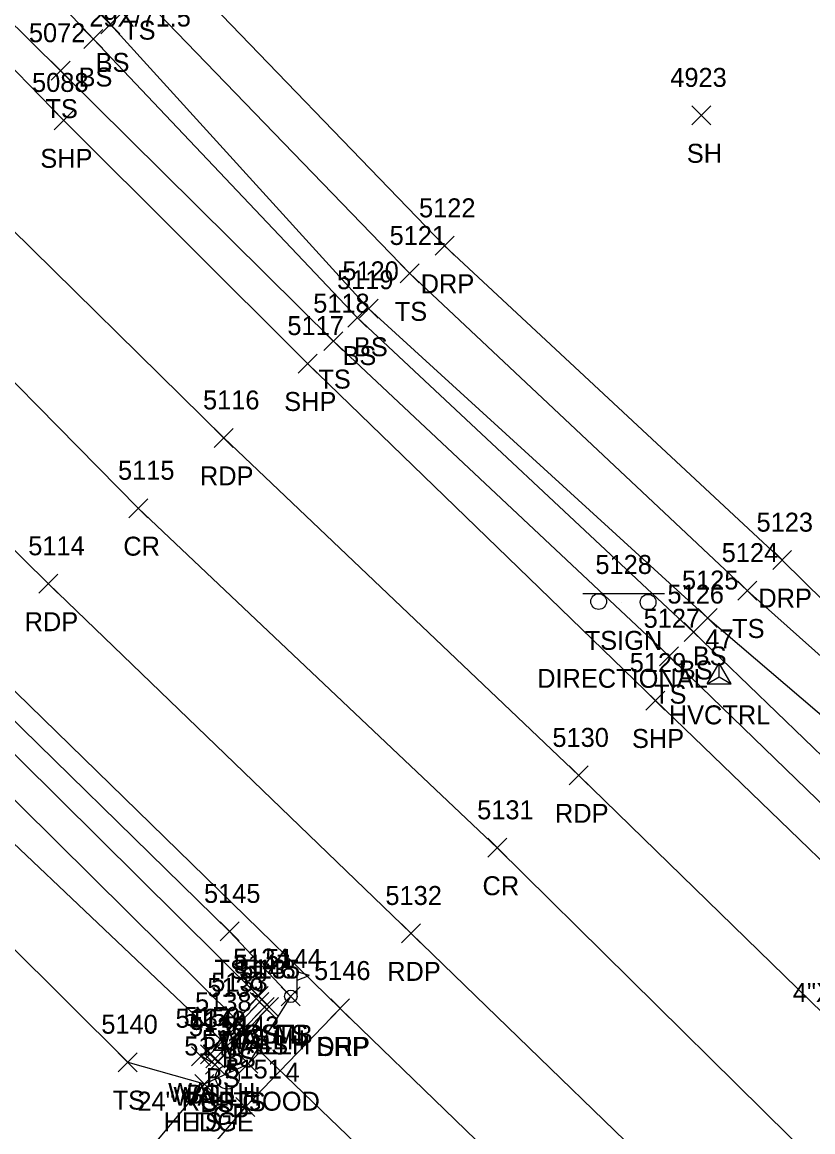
# Model space of a CAD drawing. Extents: x 1472233 to 1475777, y 540726 to 543442.
# Drawn here: x 1474736.3 to 1474819.6, y 541480.4 to 541597.4 of the extents above; entities that cross this region are included whole.
import ezdxf

# ---------------------------------------------------------------- set-up
doc = ezdxf.new("R2010")
doc.units = 0
for name, color, linetype in [('C_A', 7, 'Continuous'), ('C_I', 7, 'Continuous'), ('CPSM', 7, 'Continuous'), ('D_A', 7, 'Continuous'), ('D_C', 7, 'Continuous'), ('D_I', 7, 'Continuous'), ('D_TIC', 7, 'Continuous'), ('DCP', 7, 'Continuous'), ('DHW', 7, 'Continuous'), ('L_A', 7, 'Continuous'), ('L_C', 7, 'Continuous'), ('L_I', 7, 'Continuous'), ('L_TIC', 7, 'Continuous'), ('LAHR', 7, 'Continuous'), ('LELB', 7, 'Continuous'), ('LMB', 7, 'Continuous'), ('M_C', 7, 'Continuous'), ('P_A', 7, 'Continuous'), ('P_I', 7, 'Continuous'), ('P_TIC', 7, 'Continuous'), ('PET', 7, 'Continuous'), ('PRC', 7, 'Continuous'), ('PSP', 7, 'Continuous'), ('R_A', 7, 'Continuous'), ('R_I', 7, 'Continuous'), ('R_TIC', 7, 'Continuous'), ('RDP', 7, 'Continuous'), ('RGP', 7, 'Continuous'), ('S_A', 7, 'Continuous'), ('S_C', 7, 'Continuous'), ('S_I', 7, 'Continuous'), ('SSGN', 7, 'Continuous'), ('U_C', 7, 'Continuous')]:
    doc.layers.add(name, color=color, linetype=linetype)

msp = doc.modelspace()

# ---------------------------------------------------------------- linework, layer by layer
at = {"layer": 'CPSM'}
for p, q in [((1474808.52, 541527.63), (1474809.77, 541529.8)), ((1474811.02, 541527.63), (1474809.77, 541529.8)), ((1474809.77, 541528.35), (1474809.77, 541529.8)), ((1474808.52, 541527.63), (1474809.77, 541528.35)), ((1474809.77, 541528.35), (1474809.77, 541528.35)), ((1474809.77, 541528.35), (1474811.02, 541527.63)), ((1474808.52, 541527.63), (1474811.02, 541527.63))]:
    msp.add_line(p, q, dxfattribs=at)
at = {"layer": 'D_TIC'}
for points in [[(1474760.33, 541493.08), (1474762.33, 541495.08)], [(1474762.33, 541493.08), (1474760.33, 541495.08)], [(1474760.33, 541493.08), (1474762.33, 541495.08)], [(1474762.33, 541493.08), (1474760.33, 541495.08)], [(1474760.88, 541492.57), (1474762.88, 541494.57)], [(1474762.88, 541492.57), (1474760.88, 541494.57)], [(1474757.53, 541490.63), (1474759.53, 541492.63)], [(1474759.53, 541490.63), (1474757.53, 541492.63)], [(1474755.11, 541487.56), (1474757.11, 541489.56)], [(1474757.11, 541487.56), (1474755.11, 541489.56)], [(1474755.11, 541487.56), (1474757.11, 541489.56)], [(1474757.11, 541487.56), (1474755.11, 541489.56)], [(1474755.67, 541487.14), (1474757.67, 541489.14)], [(1474757.67, 541487.14), (1474755.67, 541489.14)]]:
    msp.add_lwpolyline(points, dxfattribs=at)
at = {"layer": 'DCP'}
msp.add_lwpolyline([(1474758.53, 541491.63), (1474788.24, 541463.03)], dxfattribs=at)
at = {"layer": 'DHW'}
for points in [[(1474761.33, 541494.08), (1474761.88, 541493.57), (1474756.67, 541488.14), (1474756.11, 541488.56)], [(1474761.33, 541494.08), (1474756.11, 541488.56)]]:
    msp.add_lwpolyline(points, dxfattribs=at)
at = {"layer": 'L_TIC'}
for points in [[(1474744.61, 541596.12), (1474746.61, 541598.12)], [(1474746.61, 541596.12), (1474744.61, 541598.12)], [(1474742.82, 541594.58), (1474744.82, 541596.58)], [(1474744.82, 541594.58), (1474742.82, 541596.58)], [(1474739.37, 541591.25), (1474741.37, 541593.25)], [(1474741.37, 541591.25), (1474739.37, 541593.25)], [(1474806.88, 541586.54), (1474808.88, 541588.54)], [(1474808.88, 541586.54), (1474806.88, 541588.54)], [(1474776.17, 541569.88), (1474778.17, 541571.88)], [(1474778.17, 541569.88), (1474776.17, 541571.88)], [(1474771.84, 541566.15), (1474773.84, 541568.15)], [(1474773.84, 541566.15), (1474771.84, 541568.15)], [(1474770.63, 541565.22), (1474772.63, 541567.22)], [(1474772.63, 541565.22), (1474770.63, 541567.22)], [(1474768.12, 541562.74), (1474770.12, 541564.74)], [(1474770.12, 541562.74), (1474768.12, 541564.74)], [(1474811.73, 541536.45), (1474813.73, 541538.45)], [(1474813.73, 541536.45), (1474811.73, 541538.45)], [(1474807.55, 541533.56), (1474809.55, 541535.56)], [(1474809.55, 541533.56), (1474807.55, 541535.56)], [(1474806.07, 541532.08), (1474808.07, 541534.08)], [(1474808.07, 541532.08), (1474806.07, 541534.08)], [(1474803.5, 541529.53), (1474805.5, 541531.53)], [(1474805.5, 541529.53), (1474803.5, 541531.53)], [(1474757.17, 541500.53), (1474759.17, 541502.53)], [(1474759.17, 541500.53), (1474757.17, 541502.53)], [(1474757.17, 541500.53), (1474759.17, 541502.53)], [(1474759.17, 541500.53), (1474757.17, 541502.53)], [(1474760.24, 541493.71), (1474762.24, 541495.71)], [(1474762.24, 541493.71), (1474760.24, 541495.71)], [(1474760.24, 541493.71), (1474762.24, 541495.71)], [(1474762.24, 541493.71), (1474760.24, 541495.71)], [(1474763.63, 541493.68), (1474765.63, 541495.68)], [(1474765.63, 541493.68), (1474763.63, 541495.68)], [(1474761.34, 541492.56), (1474763.34, 541494.56)], [(1474763.34, 541492.56), (1474761.34, 541494.56)], [(1474757.93, 541491.18), (1474759.93, 541493.18)], [(1474759.93, 541491.18), (1474757.93, 541493.18)], [(1474757.93, 541491.18), (1474759.93, 541493.18)], [(1474759.93, 541491.18), (1474757.93, 541493.18)], [(1474756.24, 541489.11), (1474758.24, 541491.11)], [(1474758.24, 541489.11), (1474756.24, 541491.11)], [(1474756.24, 541489.11), (1474758.24, 541491.11)], [(1474758.24, 541489.11), (1474756.24, 541491.11)], [(1474756.24, 541489.11), (1474758.24, 541491.11)], [(1474758.24, 541489.11), (1474756.24, 541491.11)], [(1474746.44, 541486.74), (1474748.44, 541488.74)], [(1474748.44, 541486.74), (1474746.44, 541488.74)], [(1474754.18, 541487.37), (1474756.18, 541489.37)], [(1474756.18, 541487.37), (1474754.18, 541489.37)], [(1474755.64, 541486.49), (1474757.64, 541488.49)], [(1474757.64, 541486.49), (1474755.64, 541488.49)], [(1474759.16, 541486.57), (1474761.16, 541488.57)], [(1474761.16, 541486.57), (1474759.16, 541488.57)], [(1474754.53, 541484.45), (1474756.53, 541486.45)], [(1474756.53, 541484.45), (1474754.53, 541486.45)], [(1474754.53, 541484.45), (1474756.53, 541486.45)], [(1474756.53, 541484.45), (1474754.53, 541486.45)]]:
    msp.add_lwpolyline(points, dxfattribs=at)
at = {"layer": 'LAHR'}
msp.add_lwpolyline([(1474755.53, 541485.45), (1474742.31, 541469.68), (1474733.53, 541460.65), (1474716.82, 541443.73)], dxfattribs=at)
at = {"layer": 'LELB'}
for points in [[(1474874.35, 541686.34), (1474843.02, 541683.96), (1474803.71, 541674.06), (1474781.9, 541670.96), (1474757.18, 541659.71), (1474724.18, 541638.54), (1474717.86, 541626.89), (1474722.01, 541623.04), (1474720.87, 541620.26), (1474718.25, 541617.83), (1474721.79, 541611.05), (1474727.93, 541604.53), (1474740.37, 541592.25), (1474769.12, 541563.74), (1474804.5, 541530.53), (1474827.9, 541507.87), (1474842.4, 541494.13), (1474851.95, 541493.37)], [(1474883.59, 541678.72), (1474843.2, 541677.72), (1474803.71, 541674.06), (1474783.59, 541667.12), (1474757.86, 541656.93), (1474728.42, 541638.8), (1474722.01, 541623.04), (1474720.89, 541622.23), (1474717.25, 541622.95), (1474717.16, 541621.06), (1474720.87, 541620.26), (1474723.24, 541615.96), (1474733.78, 541606.24), (1474743.82, 541595.58), (1474771.63, 541566.22), (1474807.07, 541533.08), (1474830.39, 541510.59), (1474843.79, 541500.07)], [(1474873.9, 541672.96), (1474843.7, 541671.74), (1474804.88, 541667.01), (1474785.38, 541663.6), (1474763.07, 541645.36), (1474733.88, 541626.81), (1474738.46, 541613.73), (1474748.56, 541600.52), (1474777.17, 541570.88), (1474812.73, 541537.45), (1474836.71, 541516.06), (1474851.88, 541500.54), (1474860.52, 541489.01), (1474874.9, 541473.68), (1474885.21, 541459.38)], [(1474783.59, 541667.12), (1474760.03, 541652.04), (1474730.62, 541632.17), (1474727.06, 541622.33), (1474733.56, 541610.99), (1474745.61, 541597.12), (1474772.84, 541567.15), (1474808.55, 541534.56), (1474833.33, 541513.38), (1474843.79, 541500.07)], [(1474658.26, 541594.47), (1474680, 541576.33), (1474711.41, 541546.99), (1474729.58, 541529.49), (1474758.17, 541501.53)], [(1474655.52, 541590.28), (1474677.09, 541573.39), (1474709.21, 541544.73), (1474727.62, 541528), (1474761.24, 541494.71)], [(1474651.86, 541586.42), (1474653.08, 541587.79), (1474674.74, 541570.81), (1474707.35, 541542.74), (1474724.62, 541526.15), (1474758.93, 541492.18), (1474757.24, 541490.11)], [(1474648.94, 541585.29), (1474649.71, 541583.91), (1474651.86, 541586.42), (1474672.87, 541569.34), (1474705.79, 541540.97), (1474720.99, 541524.46), (1474757.24, 541490.11)], [(1474649.71, 541583.91), (1474650.51, 541577.57), (1474670.24, 541565.71), (1474675.05, 541560.64), (1474687.92, 541548.1), (1474701.47, 541535.77), (1474715.32, 541519.67), (1474747.44, 541487.74), (1474755.53, 541485.45), (1474760.16, 541487.57), (1474764.63, 541494.68), (1474758.17, 541501.53)], [(1474758.93, 541492.18), (1474761.24, 541494.71), (1474762.34, 541493.56), (1474756.64, 541487.49), (1474755.18, 541488.37), (1474757.24, 541490.11)]]:
    msp.add_lwpolyline(points, dxfattribs=at)
at = {"layer": 'LMB'}
for p, q in [((1474765.28, 541497.29), (1474766.58, 541496.9)), ((1474765.29, 541494.69), (1474765.29, 541497.29)), ((1474765.29, 541496.39), (1474766.57, 541496.89)), ((1474764.63, 541494.68), (1474764.63, 541494.68))]:
    msp.add_line(p, q, dxfattribs=at)
msp.add_circle((1474764.63, 541494.68), 0.656, dxfattribs=at)
at = {"layer": 'P_TIC'}
for points in [[(1474739.7, 541586.01), (1474741.7, 541588.01)], [(1474741.7, 541586.01), (1474739.7, 541588.01)], [(1474765.39, 541560.38), (1474767.39, 541562.38)], [(1474767.39, 541560.38), (1474765.39, 541562.38)], [(1474756.56, 541552.54), (1474758.56, 541554.54)], [(1474758.56, 541552.54), (1474756.56, 541554.54)], [(1474747.55, 541545.13), (1474749.55, 541547.13)], [(1474749.55, 541545.13), (1474747.55, 541547.13)], [(1474738.09, 541537.17), (1474740.09, 541539.17)], [(1474740.09, 541537.17), (1474738.09, 541539.17)], [(1474802.05, 541524.86), (1474804.05, 541526.86)], [(1474804.05, 541524.86), (1474802.05, 541526.86)], [(1474793.98, 541516.97), (1474795.98, 541518.97)], [(1474795.98, 541516.97), (1474793.98, 541518.97)], [(1474785.39, 541509.34), (1474787.39, 541511.34)], [(1474787.39, 541509.34), (1474785.39, 541511.34)], [(1474776.3, 541500.31), (1474778.3, 541502.31)], [(1474778.3, 541500.31), (1474776.3, 541502.31)], [(1474768.83, 541492.4), (1474770.83, 541494.4)], [(1474770.83, 541492.4), (1474768.83, 541494.4)]]:
    msp.add_lwpolyline(points, dxfattribs=at)
at = {"layer": 'PET'}
for points in [[(1474257.17, 542041.35), (1474290.36, 542008.95), (1474318.16, 541982.22), (1474353.09, 541947.73), (1474380.11, 541921.32), (1474409.43, 541892.59), (1474448.11, 541855.39), (1474480.03, 541823.99), (1474515.94, 541789.15), (1474551.47, 541754.04), (1474586.76, 541720.19), (1474622.34, 541685.28), (1474642.2, 541667.03), (1474678.81, 541632.27), (1474705.96, 541604.58), (1474732.85, 541577.87), (1474757.56, 541553.54), (1474794.98, 541517.97), (1474838.32, 541475.71), (1474843.05, 541471.26), (1474873.72, 541441.3), (1474901.31, 541414.4), (1474940.73, 541376.24), (1474987.96, 541330.09)], [(1474271.84, 541992.5), (1474300.43, 541965.08), (1474335.42, 541930.7), (1474362.69, 541903.91), (1474391.74, 541875.76), (1474430.66, 541838.97), (1474463.16, 541806.71), (1474497.44, 541771.82), (1474534.45, 541737.95), (1474570.53, 541702.62), (1474603.93, 541669.8), (1474626.86, 541647.27), (1474658.6, 541616.43), (1474689.55, 541587), (1474720.32, 541556.63), (1474739.09, 541538.17), (1474777.3, 541501.31), (1474812.28, 541467.45), (1474846.29, 541433.48), (1474886.23, 541395.48), (1474928.35, 541354.56)]]:
    msp.add_lwpolyline(points, dxfattribs=at)
at = {"layer": 'PRC'}
msp.add_lwpolyline([(1474281.21, 542000.69), (1474310.2, 541973.13), (1474344.4, 541939.36), (1474371.7, 541912.83), (1474400.48, 541884.47), (1474439.86, 541846.82), (1474471.42, 541815.51), (1474506.94, 541781.08), (1474542.71, 541746.15), (1474579.05, 541711.03), (1474614.12, 541676.77), (1474633.39, 541657.93), (1474670.29, 541622.53), (1474697.38, 541595.96), (1474725.23, 541569.8), (1474748.55, 541546.13), (1474786.39, 541510.34), (1474828.43, 541468.79), (1474834.71, 541462.78), (1474865.12, 541432.62), (1474893.04, 541405.96), (1474931.99, 541367.84), (1474980.87, 541320.53)], dxfattribs=at)
at = {"layer": 'PSP'}
for points in [[(1474265.44, 542049.86), (1474298.91, 542017.38), (1474326.56, 541991.3), (1474361.97, 541956.51), (1474389.69, 541929.81), (1474418.37, 541901.23), (1474456.83, 541864.16), (1474490.58, 541830.55), (1474524.38, 541798.05), (1474560.68, 541763.05), (1474595.63, 541729.03), (1474633.71, 541692.09), (1474657.27, 541669.76), (1474686.76, 541641.13), (1474717.31, 541611.08), (1474740.7, 541587.01), (1474766.39, 541561.38), (1474803.05, 541525.86), (1474836.41, 541493.68)], [(1474265.14, 541984.76), (1474291.83, 541959.1), (1474328.22, 541923.56), (1474355.74, 541897.07), (1474384.44, 541868.92), (1474422.85, 541831.66), (1474454.58, 541800.99), (1474488.7, 541768.03), (1474526.59, 541730.75), (1474563.47, 541694.73), (1474596.29, 541662.37), (1474619.45, 541640.43), (1474638.96, 541621.2), (1474660.7, 541600.09), (1474682.49, 541579.08), (1474712.93, 541548.83), (1474731.36, 541530.87), (1474769.83, 541493.4), (1474794.06, 541469.93), (1474805.88, 541458.43), (1474839.61, 541425.83), (1474879.04, 541388.28), (1474920.91, 541347.07)]]:
    msp.add_lwpolyline(points, dxfattribs=at)
at = {"layer": 'R_TIC'}
for points in [[(1474779.83, 541572.79), (1474781.83, 541574.79)], [(1474781.83, 541572.79), (1474779.83, 541574.79)], [(1474815.41, 541539.66), (1474817.41, 541541.66)], [(1474817.41, 541539.66), (1474815.41, 541541.66)], [(1474768.83, 541492.4), (1474770.83, 541494.4)], [(1474770.83, 541492.4), (1474768.83, 541494.4)], [(1474758.85, 541482.02), (1474760.85, 541484.02)], [(1474760.85, 541482.02), (1474758.85, 541484.02)]]:
    msp.add_lwpolyline(points, dxfattribs=at)
at = {"layer": 'RDP'}
for points in [[(1474867.55, 541689.7), (1474874.35, 541686.34), (1474883.59, 541678.72), (1474885.69, 541671.59), (1474874.66, 541670.92), (1474845.18, 541667.08), (1474808.89, 541659.74), (1474779.58, 541630.86), (1474752.49, 541603.19), (1474780.83, 541573.79), (1474816.41, 541540.66), (1474838.67, 541518.73), (1474851.83, 541506.4), (1474851.88, 541500.54), (1474852.72, 541493.22), (1474852.64, 541487.44), (1474852.1, 541483.87), (1474849.46, 541482.1)], [(1474769.83, 541493.4), (1474759.85, 541483.02), (1474750.77, 541472.47), (1474771.15, 541451.97), (1474781.1, 541464.79), (1474786.53, 541470.16), (1474794.06, 541469.93)]]:
    msp.add_lwpolyline(points, dxfattribs=at)
at = {"layer": 'RGP'}
msp.add_line((1474757.95, 541486.14), (1474757.95, 541486.14), dxfattribs=at)
for radius in [1.25, 0.0833]:
    msp.add_circle((1474757.95, 541486.14), radius, dxfattribs=at)
at = {"layer": 'SSGN'}
for p, q in [((1474795.41, 541537.13), (1474804, 541537.13)), ((1474799.43, 541536.22), (1474799.43, 541536.22))]:
    msp.add_line(p, q, dxfattribs=at)
for centre in [(1474797.07, 541536.29), (1474802.28, 541536.22)]:
    msp.add_circle(centre, 0.833, dxfattribs=at)

# ---------------------------------------------------------------- texts
at = {"layer": 'C_A'}
msp.add_text('HVCTRL', height=2, dxfattribs=at).set_placement((1474804.46, 541523.35))
at = {"layer": 'C_I'}
msp.add_text('47', height=2, dxfattribs=at).set_placement((1474808.31, 541531.35))
at = {"layer": 'D_A'}
for s, p in [('WALLH', (1474756.92, 541489.08)), ('WALLH', (1474756.92, 541489.08)), ('WALLH', (1474757.47, 541488.57)), ('P', (1474757.9, 541486.63)), ('WALLH', (1474751.7, 541483.56)), ('WALLH', (1474751.7, 541483.56)), ('WALLH', (1474752.26, 541483.14))]:
    msp.add_text(s, height=2, dxfattribs=at).set_placement(p)
at = {"layer": 'D_C'}
msp.add_text('24" RCP GOOD', height=2, dxfattribs=at).set_placement((1474748.46, 541482.63))
at = {"layer": 'D_I'}
for s, p in [('5147', (1474758.63, 541497.08)), ('5147', (1474758.63, 541497.08)), ('5148', (1474759.19, 541496.57)), ('5139', (1474755.83, 541494.63)), ('5150', (1474753.33, 541491.56)), ('5150', (1474753.33, 541491.56)), ('5149', (1474753.97, 541491.14))]:
    msp.add_text(s, height=2, dxfattribs=at).set_placement(p)
at = {"layer": 'L_A'}
for s, p in [('TS', (1474746.96, 541595.52)), ('BS', (1474744.06, 541592.12)), ('BS', (1474742.26, 541590.58)), ('TS', (1474738.77, 541587.25)), ('SH', (1474806.36, 541582.54)), ('TS', (1474775.58, 541565.88)), ('BS', (1474770.07, 541561.22)), ('BS', (1474771.28, 541562.15)), ('TS', (1474767.53, 541558.74)), ('TS', (1474811.14, 541532.45)), ('BS', (1474806.99, 541529.56)), ('BS', (1474805.51, 541528.08)), ('TS', (1474802.91, 541525.53)), ('TS', (1474756.58, 541496.53)), ('TS', (1474756.58, 541496.53)), ('CS', (1474759.68, 541489.71)), ('BS', (1474759.68, 541489.71)), ('TS', (1474763.04, 541489.68)), ('MB', (1474762.94, 541489.68)), ('BS', (1474760.78, 541488.56)), ('BS', (1474757.37, 541487.18)), ('BS', (1474757.37, 541487.18)), ('BS', (1474755.68, 541485.11)), ('BS', (1474755.68, 541485.11)), ('BS', (1474755.68, 541485.11)), ('BS', (1474753.62, 541483.37)), ('TS', (1474745.85, 541482.74)), ('BS', (1474755.08, 541482.49)), ('TS', (1474758.57, 541482.57)), ('HEDGE', (1474751.23, 541480.45)), ('TS', (1474753.94, 541480.45))]:
    msp.add_text(s, height=2, dxfattribs=at).set_placement(p)
at = {"layer": 'L_C'}
msp.add_text('4', height=2, dxfattribs=at).set_placement((1474764.07, 541485.68))
at = {"layer": 'L_I'}
for s, p in [('5072', (1474737.03, 541595.25)), ('4923', (1474804.62, 541590.54)), ('5121', (1474775.04, 541573.88)), ('5120', (1474770.06, 541570.15)), ('5119', (1474769.5, 541569.22)), ('5118', (1474766.99, 541566.74)), ('5124', (1474810.04, 541540.45)), ('5125', (1474805.85, 541537.56)), ('5126', (1474804.32, 541536.08)), ('5127', (1474801.81, 541533.53)), ('5145', (1474755.48, 541504.53)), ('5145', (1474755.48, 541504.53)), ('5134', (1474758.55, 541497.71)), ('5134', (1474758.55, 541497.71)), ('5144', (1474761.94, 541497.68)), ('5144', (1474761.94, 541497.68)), ('5135', (1474759.65, 541496.56)), ('5133', (1474756.24, 541495.18)), ('5133', (1474756.24, 541495.18)), ('5138', (1474754.54, 541493.11)), ('5138', (1474754.54, 541493.11)), ('5138', (1474754.54, 541493.11)), ('5137', (1474752.48, 541491.37)), ('5140', (1474744.66, 541490.74)), ('5136', (1474753.89, 541490.49)), ('5143', (1474757.47, 541490.57)), ('5141', (1474753.4, 541488.45)), ('5141', (1474753.4, 541488.45))]:
    msp.add_text(s, height=2, dxfattribs=at).set_placement(p)
at = {"layer": 'M_C'}
msp.add_text('4"X4" CONC., 5" ABOVE GROUND,', height=2, dxfattribs=at).set_placement((1474817.54, 541494.1))
at = {"layer": 'P_A'}
for s, p in [('SHP', (1474738.23, 541582.01)), ('SHP', (1474763.93, 541556.38)), ('RDP', (1474755.05, 541548.54)), ('CR', (1474746.98, 541541.13)), ('RDP', (1474736.58, 541533.17)), ('SHP', (1474800.58, 541520.86)), ('RDP', (1474792.47, 541512.97)), ('CR', (1474784.83, 541505.34)), ('RDP', (1474774.78, 541496.31)), ('SHP', (1474767.36, 541488.4))]:
    msp.add_text(s, height=2, dxfattribs=at).set_placement(p)
at = {"layer": 'P_I'}
for s, p in [('5088', (1474737.36, 541590.01)), ('5117', (1474764.27, 541564.38)), ('5116', (1474755.38, 541556.54)), ('5115', (1474746.42, 541549.13)), ('5114', (1474736.96, 541541.17)), ('5129', (1474800.35, 541528.86)), ('5130', (1474792.2, 541520.97)), ('5131', (1474784.27, 541513.34)), ('5132', (1474774.6, 541504.31)), ('5146', (1474767.08, 541496.4))]:
    msp.add_text(s, height=2, dxfattribs=at).set_placement(p)
at = {"layer": 'R_A'}
for s, p in [('DRP', (1474778.32, 541568.79)), ('DRP', (1474813.9, 541535.66)), ('DRP', (1474767.32, 541488.4)), ('GP', (1474756.38, 541481.14))]:
    msp.add_text(s, height=2, dxfattribs=at).set_placement(p)
at = {"layer": 'R_I'}
for s, p in [('5122', (1474778.14, 541576.79)), ('5123', (1474813.71, 541543.66)), ('5146', (1474767.08, 541496.4)), ('5142', (1474755.25, 541489.14)), ('5151', (1474757.73, 541486.02))]:
    msp.add_text(s, height=2, dxfattribs=at).set_placement(p)
at = {"layer": 'S_A'}
msp.add_text('TSIGN', height=2, dxfattribs=at).set_placement((1474795.6, 541531.2))
at = {"layer": 'S_C'}
msp.add_text('DIRECTIONAL', height=2, dxfattribs=at).set_placement((1474790.59, 541527.2))
at = {"layer": 'S_I'}
msp.add_text('5128', height=2, dxfattribs=at).set_placement((1474796.73, 541539.2))
at = {"layer": 'U_C'}
msp.add_text('29X/71.5', height=2, dxfattribs=at).set_placement((1474743.39, 541596.9))

doc.saveas('drawing.dxf')
